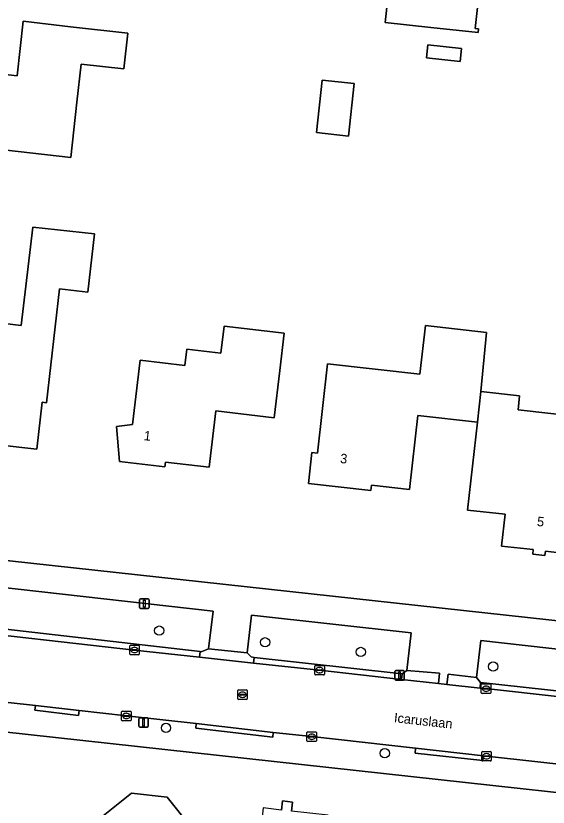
# Model space of a CAD drawing. Extents: x 162184 to 163154, y 385507 to 386516.
# Drawn here: x 162330 to 162386, y 385871.7 to 385954.9 of the extents above; entities that cross this region are included whole.
import ezdxf

# ---------------------------------------------------------------- set-up
doc = ezdxf.new("R2010")
doc.units = 0
for name, color, linetype in [('IMGEO_Boom', 7, 'Continuous'), ('IMGEO_Erf', 7, 'Continuous'), ('IMGEO_Groenvoorziening', 7, 'Continuous'), ('IMGEO_Kolk', 7, 'Continuous'), ('IMGEO_Lichtmast', 7, 'Continuous'), ('IMGEO_Openbare_ruimte_label', 7, 'Continuous'), ('IMGEO_Pand', 7, 'Continuous'), ('IMGEO_Pand_nummerreeks', 7, 'Continuous'), ('IMGEO_Rijbaan_lokaal_open', 7, 'Continuous'), ('IMGEO_Rioolput', 7, 'Continuous'), ('IMGEO_Voetpad_open', 7, 'Continuous')]:
    doc.layers.add(name, color=color, linetype=linetype)

msp = doc.modelspace()

# ---------------------------------------------------------------- linework, layer by layer
at = {"layer": 'IMGEO_Boom'}
for centre in [(162345.103, 385890.235), (162356.241, 385889.007), (162366.303, 385887.992), (162380.233, 385886.457), (162345.814, 385880.001), (162368.826, 385877.334)]:
    msp.add_circle(centre, 0.489, dxfattribs=at)
at = {"layer": 'IMGEO_Erf'}
for points in [[(162379.221, 385961.559), (162378.348, 385953.58), (162378.68, 385953.544), (162378.638, 385953.164), (162373.668, 385953.708), (162368.88, 385954.232), (162369.409, 385959.063)], [(162388.119, 385898.331), (162385.729, 385898.598), (162385.679, 385898.147), (162384.396, 385898.29), (162384.448, 385898.758), (162381.117, 385899.13), (162381.491, 385902.477), (162377.547, 385902.918), (162378.58, 385912.164), (162372.297, 385912.867), (162371.428, 385905.098), (162367.437, 385905.544), (162367.373, 385904.973), (162360.801, 385905.708), (162361.168, 385908.986), (162361.742, 385908.922), (162362.792, 385918.314), (162372.531, 385917.224), (162373.102, 385922.324), (162379.544, 385921.603), (162378.939, 385915.392), (162383.013, 385914.936), (162382.852, 385913.482), (162389.732, 385912.711)], [(162315.549, 385899.101), (162483.845, 385880.672)], [(162329.194, 385811.19), (162407.363, 385803.678), (162408.384, 385816.204), (162405.204, 385816.518), (162404.654, 385810.949), (162397.902, 385811.616), (162398.393, 385816.592), (162399.49, 385827.697), (162404.448, 385827.207), (162409.423, 385826.715), (162409.68, 385829.38), (162410.023, 385832.768), (162410.498, 385837), (162410.937, 385836.951), (162411.35, 385840.635), (162414.169, 385840.352), (162414.48, 385842.842), (162417.769, 385842.488), (162419.858, 385861.388), (162420.754, 385869.497), (162276.342, 385885.344)], [(162339.034, 385870.603), (162342.189, 385873.131), (162345.938, 385872.718), (162348.43, 385869.609)], [(162357.979, 385871.363), (162358.084, 385872.317), (162359.135, 385872.201), (162359.03, 385871.245)]]:
    msp.add_lwpolyline(points, dxfattribs=at)
for points in [[(162341.386, 385949.331), (162336.906, 385949.839), (162336.451, 385945.838), (162335.79, 385940.016), (162330.265, 385940.644), (162325.296, 385941.208), (162326.189, 385949.065), (162330.142, 385948.616), (162330.792, 385954.341), (162335.761, 385953.777), (162341.813, 385953.089)], [(162376.907, 385951.484), (162376.756, 385950.108), (162373.203, 385950.497), (162373.354, 385951.872)], [(162365.612, 385947.797), (162365.007, 385942.271), (162361.641, 385942.64), (162362.246, 385948.166)], [(162338.284, 385931.993), (162337.602, 385925.852), (162334.596, 385926.197), (162333.253, 385914.201), (162332.776, 385914.255), (162332.223, 385909.314), (162324.378, 385910.191), (162324.83, 385914.225), (162324.326, 385914.281), (162324.371, 385914.682), (162322.264, 385914.918), (162322.889, 385920.507), (162328.511, 385919.878), (162328.809, 385922.544), (162330.592, 385922.345), (162331.798, 385932.685)], [(162351.596, 385919.427), (162351.929, 385922.269), (162358.24, 385921.529), (162357.778, 385917.589), (162357.195, 385912.623), (162351.04, 385913.345), (162350.346, 385907.427), (162345.76, 385907.965), (162345.704, 385907.483), (162340.909, 385908.045), (162340.624, 385911.71), (162342.295, 385911.91), (162343.089, 385918.679), (162347.787, 385918.127), (162347.989, 385919.85)]]:
    msp.add_lwpolyline(points, close=True, dxfattribs=at)
at = {"layer": 'IMGEO_Groenvoorziening'}
msp.add_lwpolyline([(162316.427, 385891.826), (162349.41, 385888.045), (162349.522, 385888.018), (162350.298, 385888.333), (162350.765, 385892.294), (162316.541, 385896.136)], dxfattribs=at)
for points in [[(162371.14, 385886.043), (162371.612, 385890.016), (162354.816, 385891.878), (162354.342, 385887.906), (162354.757, 385887.465), (162355.083, 385887.425), (162370.668, 385885.696)], [(162395.604, 385883.255), (162396.053, 385887.285), (162378.939, 385889.208), (162378.47, 385885.304), (162378.911, 385884.796), (162395.234, 385882.997)]]:
    msp.add_lwpolyline(points, close=True, dxfattribs=at)
at = {"layer": 'IMGEO_Kolk'}
for p, q in [((162342.006, 385887.774), (162342.006, 385888.626)), ((162342.081, 385888.7), (162342.933, 385888.7)), ((162342.265, 385888.194), (162342.265, 385888.206)), ((162342.703, 385888.157), (162342.305, 385888.157)), ((162342.308, 385888.243), (162342.706, 385888.243)), ((162342.494, 385888.48), (162342.519, 385888.48)), ((162342.749, 385888.206), (162342.749, 385888.194)), ((162343.007, 385888.626), (162343.007, 385887.774)), ((162342.933, 385887.7), (162342.081, 385887.7)), ((162342.517, 385887.92), (162342.492, 385887.92)), ((162361.47, 385885.651), (162361.47, 385886.503)), ((162361.545, 385886.577), (162362.397, 385886.577)), ((162361.958, 385886.357), (162361.983, 385886.357)), ((162362.471, 385886.503), (162362.471, 385885.651)), ((162362.397, 385885.577), (162361.545, 385885.577)), ((162361.729, 385886.071), (162361.729, 385886.083)), ((162362.167, 385886.034), (162361.769, 385886.034)), ((162361.772, 385886.12), (162362.17, 385886.12)), ((162361.981, 385885.797), (162361.956, 385885.797)), ((162362.213, 385886.083), (162362.213, 385886.071)), ((162378.984, 385883.702), (162378.984, 385884.554)), ((162379.059, 385884.628), (162379.911, 385884.628)), ((162379.243, 385884.122), (162379.243, 385884.134)), ((162379.681, 385884.085), (162379.283, 385884.085)), ((162379.286, 385884.171), (162379.684, 385884.171)), ((162379.495, 385883.848), (162379.47, 385883.848)), ((162379.472, 385884.408), (162379.497, 385884.408)), ((162379.727, 385884.134), (162379.727, 385884.122)), ((162379.985, 385884.554), (162379.985, 385883.702)), ((162379.911, 385883.628), (162379.059, 385883.628)), ((162341.146, 385880.832), (162341.146, 385881.684)), ((162341.221, 385881.758), (162342.073, 385881.758)), ((162341.634, 385881.538), (162341.659, 385881.538)), ((162342.147, 385881.684), (162342.147, 385880.832)), ((162342.073, 385880.758), (162341.221, 385880.758)), ((162341.405, 385881.252), (162341.405, 385881.264)), ((162341.843, 385881.215), (162341.445, 385881.215)), ((162341.448, 385881.301), (162341.846, 385881.301)), ((162341.657, 385880.978), (162341.632, 385880.978)), ((162341.889, 385881.264), (162341.889, 385881.252)), ((162360.643, 385878.652), (162360.643, 385879.504)), ((162360.718, 385879.578), (162361.57, 385879.578)), ((162360.902, 385879.072), (162360.902, 385879.084)), ((162361.34, 385879.035), (162360.942, 385879.035)), ((162360.945, 385879.121), (162361.343, 385879.121)), ((162361.131, 385879.358), (162361.156, 385879.358)), ((162361.386, 385879.084), (162361.386, 385879.072)), ((162361.644, 385879.504), (162361.644, 385878.652)), ((162361.57, 385878.578), (162360.718, 385878.578)), ((162361.154, 385878.798), (162361.129, 385878.798)), ((162379.03, 385876.594), (162379.03, 385877.446)), ((162379.105, 385877.52), (162379.957, 385877.52)), ((162379.518, 385877.3), (162379.543, 385877.3)), ((162380.031, 385877.446), (162380.031, 385876.594)), ((162379.957, 385876.52), (162379.105, 385876.52)), ((162379.289, 385877.014), (162379.289, 385877.026)), ((162379.727, 385876.977), (162379.329, 385876.977)), ((162379.332, 385877.063), (162379.73, 385877.063)), ((162379.541, 385876.74), (162379.516, 385876.74)), ((162379.773, 385877.026), (162379.773, 385877.014))]:
    msp.add_line(p, q, dxfattribs=at)
for points in [[(162342.006, 385887.774), (162342.006, 385888.626)], [(162342.081, 385888.7), (162342.933, 385888.7)], [(162343.007, 385888.626), (162343.007, 385887.774)], [(162342.933, 385887.7), (162342.081, 385887.7)], [(162361.47, 385885.651), (162361.47, 385886.503)], [(162361.545, 385886.577), (162362.397, 385886.577)], [(162362.471, 385886.503), (162362.471, 385885.651)], [(162362.397, 385885.577), (162361.545, 385885.577)], [(162378.984, 385883.702), (162378.984, 385884.554)], [(162379.059, 385884.628), (162379.911, 385884.628)], [(162379.985, 385884.554), (162379.985, 385883.702)], [(162379.911, 385883.628), (162379.059, 385883.628)], [(162341.146, 385880.832), (162341.146, 385881.684)], [(162341.221, 385881.758), (162342.073, 385881.758)], [(162342.147, 385881.684), (162342.147, 385880.832)], [(162342.073, 385880.758), (162341.221, 385880.758)], [(162360.643, 385878.652), (162360.643, 385879.504)], [(162360.718, 385879.578), (162361.57, 385879.578)], [(162361.644, 385879.504), (162361.644, 385878.652)], [(162361.57, 385878.578), (162360.718, 385878.578)], [(162379.03, 385876.594), (162379.03, 385877.446)], [(162379.105, 385877.52), (162379.957, 385877.52)], [(162380.031, 385877.446), (162380.031, 385876.594)], [(162379.957, 385876.52), (162379.105, 385876.52)]]:
    msp.add_lwpolyline(points, dxfattribs=at)
for centre, radius, start, end in [((162342.083, 385888.624), 0.0765, 91.55205, 178.44795), ((162342.083, 385888.624), 0.0765, 91.55205, 178.44795), ((162342.305, 385888.203), 0.0403, 85.87752, 175.75265), ((162342.302, 385888.193), 0.0366, 178.93798, 274.71019), ((162342.706, 385888.2), 0.043, 264.86636, 352.45326), ((162342.71, 385888.205), 0.0386, 1.73085, 96.63898), ((162342.931, 385888.624), 0.0765, 1.55205, 88.44795), ((162342.931, 385888.624), 0.0765, 1.55205, 88.44795), ((162342.083, 385887.776), 0.0765, 181.55205, 268.44795), ((162342.083, 385887.776), 0.0765, 181.55205, 268.44795), ((162342.931, 385887.776), 0.0765, 271.55205, 358.44795), ((162342.931, 385887.776), 0.0765, 271.55205, 358.44795), ((162361.547, 385886.501), 0.0765, 91.55205, 178.44795), ((162361.547, 385886.501), 0.0765, 91.55205, 178.44795), ((162362.395, 385886.501), 0.0765, 1.55205, 88.44795), ((162362.395, 385886.501), 0.0765, 1.55205, 88.44795), ((162361.547, 385885.653), 0.0765, 181.55205, 268.44795), ((162361.547, 385885.653), 0.0765, 181.55205, 268.44795), ((162361.769, 385886.08), 0.0403, 85.87752, 175.75265), ((162361.766, 385886.07), 0.0366, 178.93798, 274.71019), ((162362.17, 385886.077), 0.043, 264.86636, 352.45326), ((162362.174, 385886.082), 0.0386, 1.73085, 96.63898), ((162362.395, 385885.653), 0.0765, 271.55205, 358.44795), ((162362.395, 385885.653), 0.0765, 271.55205, 358.44795), ((162379.061, 385884.552), 0.0765, 91.55205, 178.44795), ((162379.061, 385884.552), 0.0765, 91.55205, 178.44795), ((162379.283, 385884.131), 0.0403, 85.87752, 175.75265), ((162379.28, 385884.121), 0.0366, 178.93798, 274.71019), ((162379.684, 385884.128), 0.043, 264.86636, 352.45326), ((162379.688, 385884.133), 0.0386, 1.73085, 96.63898), ((162379.909, 385884.552), 0.0765, 1.55205, 88.44795), ((162379.909, 385884.552), 0.0765, 1.55205, 88.44795), ((162379.061, 385883.704), 0.0765, 181.55205, 268.44795), ((162379.061, 385883.704), 0.0765, 181.55205, 268.44795), ((162379.909, 385883.704), 0.0765, 271.55205, 358.44795), ((162379.909, 385883.704), 0.0765, 271.55205, 358.44795), ((162341.223, 385881.682), 0.0765, 91.55205, 178.44795), ((162341.223, 385881.682), 0.0765, 91.55205, 178.44795), ((162342.071, 385881.682), 0.0765, 1.55205, 88.44795), ((162342.071, 385881.682), 0.0765, 1.55205, 88.44795), ((162341.223, 385880.834), 0.0765, 181.55205, 268.44795), ((162341.223, 385880.834), 0.0765, 181.55205, 268.44795), ((162341.445, 385881.261), 0.0403, 85.87752, 175.75265), ((162341.442, 385881.251), 0.0366, 178.93798, 274.71019), ((162341.846, 385881.258), 0.043, 264.86636, 352.45326), ((162341.85, 385881.263), 0.0386, 1.73085, 96.63898), ((162342.071, 385880.834), 0.0765, 271.55205, 358.44795), ((162342.071, 385880.834), 0.0765, 271.55205, 358.44795), ((162360.72, 385879.502), 0.0765, 91.55205, 178.44795), ((162360.72, 385879.502), 0.0765, 91.55205, 178.44795), ((162360.942, 385879.081), 0.0403, 85.87752, 175.75265), ((162360.939, 385879.071), 0.0366, 178.93798, 274.71019), ((162361.343, 385879.078), 0.043, 264.86636, 352.45326), ((162361.347, 385879.083), 0.0386, 1.73085, 96.63898), ((162361.568, 385879.502), 0.0765, 1.55205, 88.44795), ((162361.568, 385879.502), 0.0765, 1.55205, 88.44795), ((162360.72, 385878.654), 0.0765, 181.55205, 268.44795), ((162360.72, 385878.654), 0.0765, 181.55205, 268.44795), ((162361.568, 385878.654), 0.0765, 271.55205, 358.44795), ((162361.568, 385878.654), 0.0765, 271.55205, 358.44795), ((162379.107, 385877.444), 0.0765, 91.55205, 178.44795), ((162379.107, 385877.444), 0.0765, 91.55205, 178.44795), ((162379.955, 385877.444), 0.0765, 1.55205, 88.44795), ((162379.955, 385877.444), 0.0765, 1.55205, 88.44795), ((162379.107, 385876.596), 0.0765, 181.55205, 268.44795), ((162379.107, 385876.596), 0.0765, 181.55205, 268.44795), ((162379.329, 385877.023), 0.0403, 85.87752, 175.75265), ((162379.326, 385877.013), 0.0366, 178.93798, 274.71019), ((162379.73, 385877.02), 0.043, 264.86636, 352.45326), ((162379.734, 385877.025), 0.0386, 1.73085, 96.63898), ((162379.955, 385876.596), 0.0765, 271.55205, 358.44795), ((162379.955, 385876.596), 0.0765, 271.55205, 358.44795)]:
    msp.add_arc(centre, radius, start, end, dxfattribs=at)
for centre, major_axis, ratio, start_param, end_param in [((162342.493, 385888.2), (-0.387, 0.002), 0.722429, 4.712389, 7.853982), ((162342.518, 385888.2), (-0.39, 0.002), 0.717154, 1.570796, 4.712389), ((162361.957, 385886.077), (-0.387, 0.002), 0.722429, 4.712389, 7.853982), ((162361.982, 385886.077), (-0.39, 0.002), 0.717154, 1.570796, 4.712389), ((162379.471, 385884.128), (-0.387, 0.002), 0.722429, 4.712389, 7.853982), ((162379.496, 385884.128), (-0.39, 0.002), 0.717154, 1.570796, 4.712389), ((162341.633, 385881.258), (-0.387, 0.002), 0.722429, 4.712389, 7.853982), ((162341.658, 385881.258), (-0.39, 0.002), 0.717154, 1.570796, 4.712389), ((162361.13, 385879.078), (-0.387, 0.002), 0.722429, 4.712389, 7.853982), ((162361.155, 385879.078), (-0.39, 0.002), 0.717154, 1.570796, 4.712389), ((162379.517, 385877.02), (-0.387, 0.002), 0.722429, 4.712389, 7.853982), ((162379.542, 385877.02), (-0.39, 0.002), 0.717154, 1.570796, 4.712389)]:
    msp.add_ellipse(centre, major_axis=major_axis, ratio=ratio, start_param=start_param, end_param=end_param, dxfattribs=at)
at = {"layer": 'IMGEO_Lichtmast'}
for p, q in [((162343.038, 385892.677), (162343.038, 385893.477)), ((162343.038, 385893.477), (162343.038, 385892.677)), ((162343.138, 385893.577), (162343.928, 385893.577)), ((162343.928, 385893.577), (162343.138, 385893.577)), ((162344.028, 385893.477), (162344.028, 385892.677)), ((162344.028, 385892.677), (162344.028, 385893.477)), ((162343.928, 385892.577), (162343.138, 385892.577)), ((162343.138, 385892.577), (162343.928, 385892.577)), ((162369.895, 385885.126), (162369.895, 385885.926)), ((162369.895, 385885.926), (162369.895, 385885.126)), ((162369.995, 385886.026), (162370.785, 385886.026)), ((162370.785, 385886.026), (162369.995, 385886.026)), ((162370.885, 385885.926), (162370.885, 385885.126)), ((162370.885, 385885.126), (162370.885, 385885.926)), ((162370.785, 385885.026), (162369.995, 385885.026)), ((162369.995, 385885.026), (162370.785, 385885.026)), ((162342.961, 385880.17), (162342.961, 385880.97)), ((162342.961, 385880.97), (162342.961, 385880.17)), ((162343.061, 385881.07), (162343.851, 385881.07)), ((162343.851, 385881.07), (162343.061, 385881.07)), ((162343.951, 385880.97), (162343.951, 385880.17)), ((162343.951, 385880.17), (162343.951, 385880.97)), ((162343.851, 385880.07), (162343.061, 385880.07)), ((162343.061, 385880.07), (162343.851, 385880.07))]:
    msp.add_line(p, q, dxfattribs=at)
for points in [[(162343.458, 385893.452), (162343.608, 385893.452), (162343.608, 385892.702), (162343.458, 385892.702), (162343.458, 385893.452)], [(162370.315, 385885.901), (162370.465, 385885.901), (162370.465, 385885.151), (162370.315, 385885.151), (162370.315, 385885.901)], [(162343.381, 385880.945), (162343.531, 385880.945), (162343.531, 385880.195), (162343.381, 385880.195), (162343.381, 385880.945)]]:
    msp.add_lwpolyline(points, dxfattribs=at)
for centre, start, end in [((162343.138, 385893.477), 90, 180), ((162343.138, 385893.477), 90, 180), ((162343.928, 385893.477), 0, 90), ((162343.928, 385893.477), 360, 90), ((162343.138, 385892.677), 180, 270), ((162343.138, 385892.677), 180, 270), ((162343.928, 385892.677), 270, 0), ((162343.928, 385892.677), 270, 0), ((162369.995, 385885.926), 90, 180), ((162369.995, 385885.926), 90, 180), ((162370.785, 385885.926), 0, 90), ((162370.785, 385885.926), 360, 90), ((162369.995, 385885.126), 180, 270), ((162369.995, 385885.126), 180, 270), ((162370.785, 385885.126), 270, 0), ((162370.785, 385885.126), 270, 0), ((162343.061, 385880.97), 90, 180), ((162343.061, 385880.97), 90, 180), ((162343.851, 385880.97), 0, 90), ((162343.851, 385880.97), 360, 90), ((162343.061, 385880.17), 180, 270), ((162343.061, 385880.17), 180, 270), ((162343.851, 385880.17), 270, 0), ((162343.851, 385880.17), 270, 0)]:
    msp.add_arc(centre, 0.1, start, end, dxfattribs=at)
at = {"layer": 'IMGEO_Pand'}
for points in [[(162368.88, 385954.232), (162373.668, 385953.708), (162378.638, 385953.164), (162378.68, 385953.544), (162378.348, 385953.58), (162379.221, 385961.559), (162379.562, 385961.522), (162379.61, 385961.962), (162376.664, 385962.284), (162377.25, 385967.641), (162373.149, 385968.09), (162363.244, 385969.193), (162362.97, 385966.693), (162363.643, 385966.619), (162363.272, 385963.226), (162362.599, 385963.299), (162362.221, 385959.849), (162369.409, 385959.063)], [(162336.906, 385949.839), (162341.386, 385949.331), (162341.813, 385953.089), (162335.761, 385953.777), (162330.792, 385954.341), (162330.142, 385948.616), (162326.189, 385949.065), (162325.296, 385941.208), (162330.265, 385940.644), (162335.79, 385940.016), (162336.451, 385945.838)], [(162373.203, 385950.497), (162376.756, 385950.108), (162376.907, 385951.484), (162373.354, 385951.872)], [(162361.641, 385942.64), (162365.007, 385942.271), (162365.612, 385947.797), (162362.246, 385948.166)], [(162334.596, 385926.197), (162337.602, 385925.852), (162338.284, 385931.993), (162331.798, 385932.685), (162330.592, 385922.345), (162328.809, 385922.544), (162328.511, 385919.878), (162322.889, 385920.507), (162322.264, 385914.918), (162324.371, 385914.682), (162324.326, 385914.281), (162324.83, 385914.225), (162324.378, 385910.191), (162332.223, 385909.314), (162332.776, 385914.255), (162333.253, 385914.201)], [(162357.778, 385917.589), (162358.24, 385921.529), (162351.929, 385922.269), (162351.596, 385919.427), (162347.989, 385919.85), (162347.787, 385918.127), (162343.089, 385918.679), (162342.295, 385911.91), (162340.624, 385911.71), (162340.909, 385908.045), (162345.704, 385907.483), (162345.76, 385907.965), (162350.346, 385907.427), (162351.04, 385913.345), (162357.195, 385912.623)], [(162378.939, 385915.392), (162379.544, 385921.603), (162373.102, 385922.324), (162372.531, 385917.224), (162362.792, 385918.314), (162361.742, 385908.922), (162361.168, 385908.986), (162360.801, 385905.708), (162367.373, 385904.973), (162367.437, 385905.544), (162371.428, 385905.098), (162372.297, 385912.867), (162378.58, 385912.164)], [(162389.393, 385909.694), (162389.732, 385912.711), (162382.852, 385913.482), (162383.013, 385914.936), (162378.939, 385915.392), (162378.58, 385912.164), (162377.547, 385902.918), (162381.491, 385902.477), (162381.117, 385899.13), (162384.448, 385898.758), (162384.396, 385898.29), (162385.679, 385898.147), (162385.729, 385898.598), (162388.119, 385898.331)], [(162343.972, 385857.459), (162349.965, 385856.798), (162350.668, 385862.629), (162347.697, 385862.956), (162348.43, 385869.609), (162345.938, 385872.718), (162342.189, 385873.131), (162339.034, 385870.603), (162338.487, 385865.634), (162338.358, 385864.463)], [(162362.882, 385870.821), (162359.03, 385871.245), (162359.135, 385872.201), (162358.084, 385872.317), (162357.979, 385871.363), (162356.044, 385871.576), (162355.005, 385862.151), (162350.668, 385862.629), (162349.965, 385856.798), (162349.65, 385853.944), (162354.263, 385853.436), (162354.957, 385859.764), (162357.992, 385859.43), (162358.102, 385860.431), (162361.692, 385860.009)]]:
    msp.add_lwpolyline(points, close=True, dxfattribs=at)
at = {"layer": 'IMGEO_Rijbaan_lokaal_open'}
for points in [[(162481.844, 385872.855), (162461.867, 385875.041), (162460.916, 385875.156), (162456.393, 385875.632), (162447.106, 385876.652), (162440.82, 385877.32), (162439.759, 385877.463), (162424.443, 385879.139), (162424.007, 385879.203), (162417.429, 385879.917), (162402.328, 385881.596), (162401.205, 385881.704), (162395.151, 385882.378), (162379.419, 385884.13), (162378.857, 385884.19), (162375.371, 385884.563), (162374.467, 385884.666), (162370.599, 385885.09), (162361.971, 385886.076), (162355.016, 385886.814), (162349.342, 385887.428), (162342.514, 385888.195), (162322.108, 385890.508)], [(162321.176, 385883.538), (162332.074, 385882.362), (162336.676, 385881.817), (162341.647, 385881.259), (162348.994, 385880.459), (162357.104, 385879.528), (162361.145, 385879.08), (162372.064, 385877.856), (162379.213, 385877.062), (162379.531, 385877.021), (162395.106, 385875.312), (162401.763, 385874.557), (162401.985, 385874.552), (162416.714, 385872.899), (162421.51, 385872.384), (162422.429, 385872.276), (162440.872, 385870.217), (162455.682, 385868.558), (162462.266, 385867.766), (162478.86, 385865.937)]]:
    msp.add_lwpolyline(points, dxfattribs=at)
at = {"layer": 'IMGEO_Rioolput'}
for p, q in [((162353.362, 385883.068), (162353.362, 385883.92)), ((162353.437, 385883.994), (162354.289, 385883.994)), ((162354.363, 385883.92), (162354.363, 385883.068)), ((162353.621, 385883.488), (162353.621, 385883.5)), ((162354.059, 385883.451), (162353.661, 385883.451)), ((162353.664, 385883.537), (162354.062, 385883.537)), ((162353.873, 385883.214), (162353.848, 385883.214)), ((162353.85, 385883.774), (162353.875, 385883.774)), ((162354.105, 385883.5), (162354.105, 385883.488)), ((162354.289, 385882.994), (162353.437, 385882.994))]:
    msp.add_line(p, q, dxfattribs=at)
for points in [[(162353.362, 385883.068), (162353.362, 385883.92)], [(162353.437, 385883.994), (162354.289, 385883.994)], [(162354.363, 385883.92), (162354.363, 385883.068)], [(162354.289, 385882.994), (162353.437, 385882.994)]]:
    msp.add_lwpolyline(points, dxfattribs=at)
for centre, radius, start, end in [((162353.439, 385883.918), 0.0765, 91.55205, 178.44795), ((162353.439, 385883.918), 0.0765, 91.55205, 178.44795), ((162354.287, 385883.918), 0.0765, 1.55205, 88.44795), ((162354.287, 385883.918), 0.0765, 1.55205, 88.44795), ((162353.439, 385883.07), 0.0765, 181.55205, 268.44795), ((162353.439, 385883.07), 0.0765, 181.55205, 268.44795), ((162353.661, 385883.497), 0.0403, 85.87752, 175.75265), ((162353.658, 385883.487), 0.0366, 178.93798, 274.71019), ((162354.062, 385883.494), 0.043, 264.86636, 352.45326), ((162354.066, 385883.499), 0.0386, 1.73085, 96.63898), ((162354.287, 385883.07), 0.0765, 271.55205, 358.44795), ((162354.287, 385883.07), 0.0765, 271.55205, 358.44795)]:
    msp.add_arc(centre, radius, start, end, dxfattribs=at)
for centre, major_axis, ratio, start_param, end_param in [((162353.849, 385883.494), (-0.387, 0.002), 0.722429, 4.712389, 7.853982), ((162353.874, 385883.494), (-0.39, 0.002), 0.717154, 1.570796, 4.712389)]:
    msp.add_ellipse(centre, major_axis=major_axis, ratio=ratio, start_param=start_param, end_param=end_param, dxfattribs=at)
at = {"layer": 'IMGEO_Voetpad_open'}
for points in [[(162483.845, 385880.672), (162315.549, 385899.101)], [(162316.541, 385896.136), (162350.765, 385892.294), (162350.298, 385888.333), (162354.342, 385887.906), (162354.816, 385891.878), (162371.612, 385890.016), (162371.14, 385886.043), (162374.583, 385885.755), (162374.467, 385884.666), (162375.371, 385884.563), (162375.483, 385885.664), (162378.47, 385885.304), (162378.939, 385889.208), (162396.053, 385887.285)], [(162314.746, 385891.351), (162315.802, 385891.22), (162322.108, 385890.508), (162342.514, 385888.195), (162349.342, 385887.428), (162349.41, 385888.045), (162316.427, 385891.826)], [(162341.647, 385881.259), (162336.676, 385881.817), (162336.618, 385881.321), (162332.016, 385881.866), (162332.074, 385882.362), (162321.176, 385883.538), (162315.046, 385884.192), (162295.325, 385886.319), (162294.895, 385886.36), (162294.841, 385885.864), (162290.312, 385886.364), (162290.366, 385886.86), (162283.159, 385887.51), (162281.108, 385887.727)], [(162276.342, 385885.344), (162420.754, 385869.497)], [(162440.872, 385870.217), (162422.429, 385872.276), (162421.51, 385872.384), (162421.457, 385871.887), (162416.661, 385872.402), (162416.714, 385872.899), (162401.985, 385874.552), (162401.763, 385874.557), (162401.707, 385874.061), (162395.05, 385874.816), (162395.106, 385875.312), (162379.531, 385877.021), (162379.213, 385877.062), (162379.158, 385876.566), (162372.009, 385877.36), (162372.064, 385877.856), (162361.145, 385879.08), (162357.104, 385879.528), (162357.047, 385879.032), (162348.937, 385879.963), (162348.994, 385880.459), (162341.647, 385881.259)]]:
    msp.add_lwpolyline(points, dxfattribs=at)
for points in [[(162355.083, 385887.425), (162354.757, 385887.465), (162354.342, 385887.906), (162350.298, 385888.333), (162349.522, 385888.018), (162349.41, 385888.045), (162349.342, 385887.428), (162355.016, 385886.814)], [(162355.016, 385886.814), (162361.971, 385886.076), (162370.599, 385885.09), (162370.668, 385885.696), (162355.083, 385887.425)], [(162370.668, 385885.696), (162370.599, 385885.09), (162374.467, 385884.666), (162374.583, 385885.755), (162371.14, 385886.043)], [(162378.911, 385884.796), (162378.47, 385885.304), (162375.483, 385885.664), (162375.371, 385884.563), (162378.857, 385884.19)], [(162378.911, 385884.796), (162378.857, 385884.19), (162379.419, 385884.13), (162395.151, 385882.378), (162395.234, 385882.997)], [(162336.676, 385881.817), (162332.074, 385882.362), (162332.016, 385881.866), (162336.618, 385881.321)], [(162348.994, 385880.459), (162348.937, 385879.963), (162357.047, 385879.032), (162357.104, 385879.528)], [(162379.213, 385877.062), (162372.064, 385877.856), (162372.009, 385877.36), (162379.158, 385876.566)]]:
    msp.add_lwpolyline(points, close=True, dxfattribs=at)

# ---------------------------------------------------------------- texts
at = {"layer": 'IMGEO_Openbare_ruimte_label'}
msp.add_text('Icaruslaan', height=1, rotation=353.74207, dxfattribs=at).set_placement((162369.763, 385880.597))
at = {"layer": 'IMGEO_Pand_nummerreeks'}
for s, rotation, p in [('1', 353.31358, (162343.44, 385910.285)), ('3', 353.61867, (162364.093, 385907.876)), ('5', 353.55422, (162384.798, 385901.251))]:
    msp.add_text(s, height=1, rotation=rotation, dxfattribs=at).set_placement(p)

doc.saveas('drawing.dxf')
